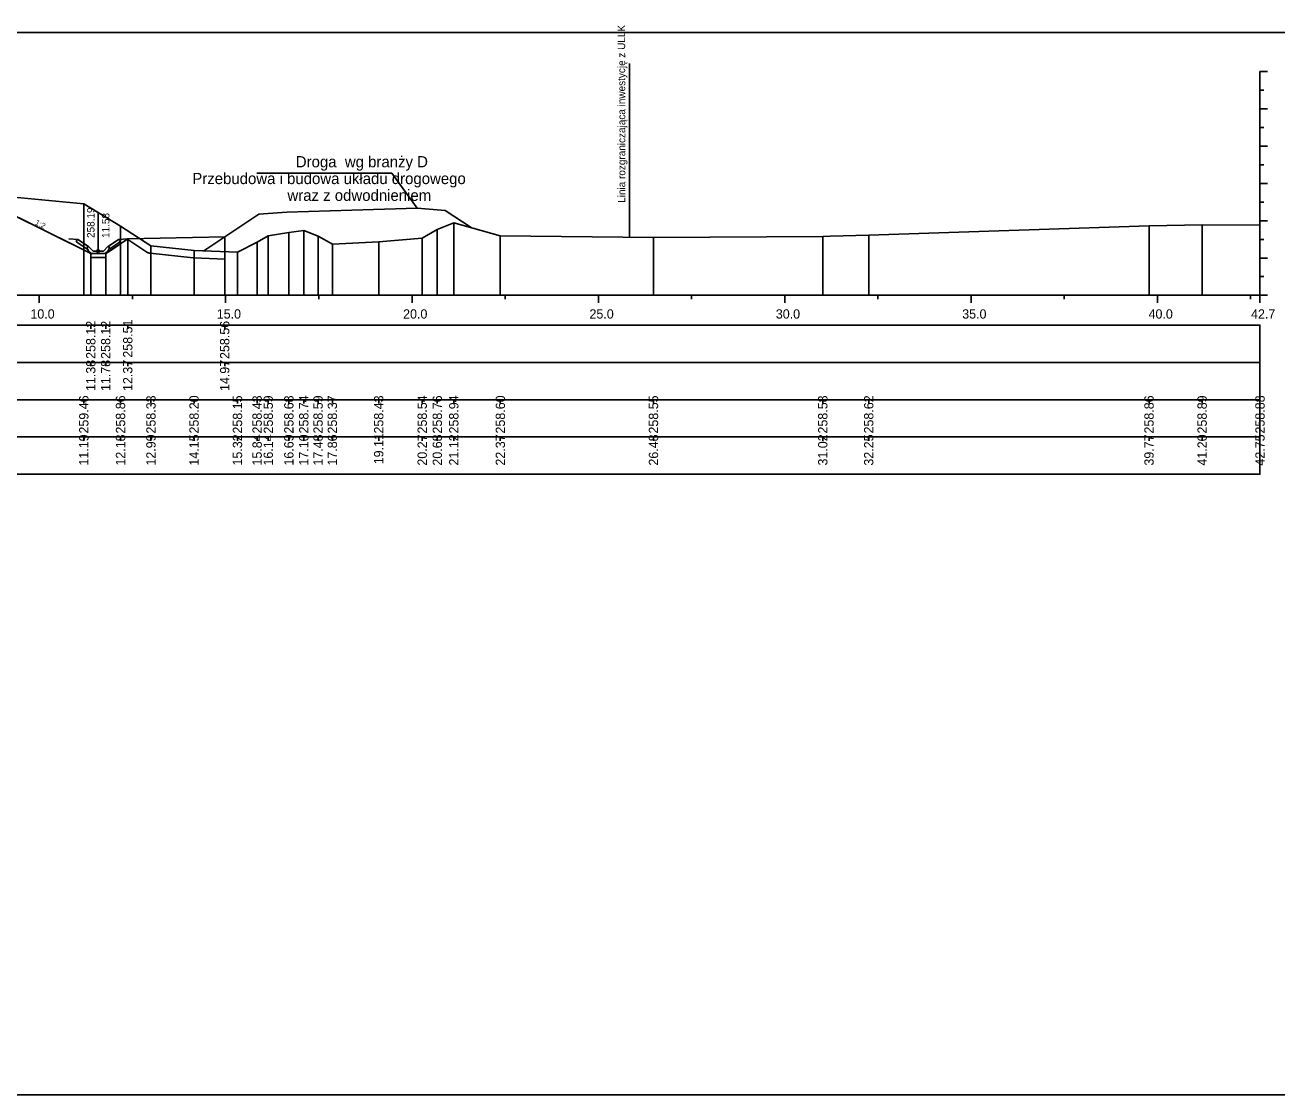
# Model space of a CAD drawing. Extents: x 6516023 to 6560129, y 5513077 to 5529206.
# Drawn here: x 6517319.83 to 6517353.42, y 5514551.66 to 5514580.36 of the extents above; entities that cross this region are included whole.
import ezdxf

# ---------------------------------------------------------------- set-up
doc = ezdxf.new("R2010")
doc.units = 0
for name, color, linetype in [('IR_default', 7, 'Continuous'), ('TOR_PRZEK_P-inne branze', 7, 'Continuous'), ('TOR_PRZEK_P-odwodnienie', 7, 'Continuous'), ('TOR_PRZEK_P-opisy', 7, 'Continuous'), ('TOR_PRZEK_P-tabelka istniejace', 7, 'Continuous'), ('TOR_PRZEK_P-tabelka projektowane', 7, 'Continuous'), ('TOR_PRZEK_P-teren istniejacy', 7, 'Continuous'), ('TOR_PRZEK_P-uklad odniesienia', 7, 'Continuous'), ('TOR_PRZEK_P-warstwa ochronna II', 7, 'Continuous'), ('TOR_PS_T-granica PKP-projektowana', 7, 'Continuous'), ('TOR_PS_T-skarpy projektowane', 7, 'Continuous'), ('TOR_RAMKI-ramka+tabelka 1', 7, 'Continuous')]:
    doc.layers.add(name, color=color, linetype=linetype)

msp = doc.modelspace()

# ---------------------------------------------------------------- linework, layer by layer
at = {"layer": 'IR_default'}
msp.add_lwpolyline([(6517319.433, 5514575.304), (6517319.873, 5514575.084), (6517321.594, 5514574.224), (6517321.676, 5514574.224), (6517321.994, 5514574.224), (6517322.114, 5514574.303), (6517322.586, 5514574.618), (6517325.187, 5514574.67)], dxfattribs=at)
at = {"layer": 'TOR_PRZEK_P-inne branze'}
for p, q in [((6517329.675, 5514576.379), (6517326.051, 5514576.379)), ((6517330.351, 5514575.444), (6517329.675, 5514576.379))]:
    msp.add_line(p, q, dxfattribs=at)
msp.add_lwpolyline([(6517324.626, 5514574.296), (6517326.101, 5514575.279), (6517326.851, 5514575.339), (6517328.601, 5514575.392), (6517330.351, 5514575.444), (6517331.101, 5514575.384), (6517331.796, 5514574.921)], dxfattribs=at)
at = {"layer": 'TOR_PRZEK_P-odwodnienie'}
for p, q in [((6517321.794, 5514574.294), (6517321.794, 5514575.338)), ((6517321.485, 5514574.353), (6517321.224, 5514574.527)), ((6517321.53, 5514574.419), (6517321.249, 5514574.606)), ((6517321.496, 5514574.369), (6517321.485, 5514574.353)), ((6517321.487, 5514574.389), (6517321.534, 5514574.413)), ((6517321.53, 5514574.419), (6517321.521, 5514574.407)), ((6517321.654, 5514574.294), (6517321.534, 5514574.413)), ((6517321.934, 5514574.294), (6517322.054, 5514574.413)), ((6517322.054, 5514574.413), (6517322.102, 5514574.389)), ((6517322.059, 5514574.419), (6517322.339, 5514574.606)), ((6517322.059, 5514574.419), (6517322.067, 5514574.407)), ((6517322.092, 5514574.369), (6517322.103, 5514574.353)), ((6517322.103, 5514574.353), (6517322.364, 5514574.527)), ((6517321.604, 5514574.224), (6517321.984, 5514574.224)), ((6517321.654, 5514574.294), (6517321.934, 5514574.294))]:
    msp.add_line(p, q, dxfattribs=at)
for points in [[(6517321.003, 5514574.618), (6517321.249, 5514574.606)], [(6517321.199, 5514574.58), (6517321.249, 5514574.606)], [(6517321.199, 5514574.58), (6517321.224, 5514574.527)], [(6517321.521, 5514574.407), (6517321.486, 5514574.388)], [(6517321.486, 5514574.388), (6517321.496, 5514574.369)], [(6517321.534, 5514574.294), (6517321.487, 5514574.389)], [(6517322.054, 5514574.294), (6517322.102, 5514574.389)], [(6517322.067, 5514574.407), (6517322.102, 5514574.388)], [(6517322.102, 5514574.388), (6517322.092, 5514574.369)], [(6517322.586, 5514574.618), (6517322.339, 5514574.606)], [(6517322.389, 5514574.58), (6517322.339, 5514574.606)], [(6517322.389, 5514574.58), (6517322.364, 5514574.527)], [(6517321.604, 5514574.224), (6517321.534, 5514574.294)], [(6517321.594, 5514574.224), (6517321.594, 5514574.224), (6517321.594, 5514574.224), (6517321.594, 5514574.223), (6517321.594, 5514574.224), (6517321.595, 5514574.223), (6517321.594, 5514574.224), (6517321.595, 5514574.224)], [(6517321.594, 5514574.223), (6517321.594, 5514574.224), (6517321.594, 5514574.223), (6517321.594, 5514574.223), (6517321.594, 5514574.223), (6517321.595, 5514574.223), (6517321.594, 5514574.223), (6517321.595, 5514574.224)], [(6517321.994, 5514574.224), (6517321.594, 5514574.224), (6517321.594, 5514574.124), (6517321.994, 5514574.124), (6517321.994, 5514574.224)], [(6517321.984, 5514574.224), (6517322.054, 5514574.294)], [(6517321.994, 5514574.224), (6517321.994, 5514574.224), (6517321.994, 5514574.224), (6517321.994, 5514574.223), (6517321.994, 5514574.224), (6517321.995, 5514574.223), (6517321.994, 5514574.224), (6517321.995, 5514574.224)], [(6517321.994, 5514574.223), (6517321.994, 5514574.224), (6517321.994, 5514574.223), (6517321.994, 5514574.223), (6517321.994, 5514574.223), (6517321.995, 5514574.223), (6517321.994, 5514574.223), (6517321.995, 5514574.224)]]:
    msp.add_lwpolyline(points, dxfattribs=at)
msp.add_circle((6517321.794, 5514574.294), 0.035, dxfattribs=at)
at = {"layer": 'TOR_PRZEK_P-tabelka istniejace'}
for p, q in [((6517321.407, 5514570.206), (6517321.407, 5514570.306)), ((6517322.392, 5514570.206), (6517322.392, 5514570.306)), ((6517323.208, 5514570.206), (6517323.208, 5514570.306)), ((6517324.365, 5514570.206), (6517324.365, 5514570.306)), ((6517325.53, 5514570.206), (6517325.53, 5514570.306)), ((6517326.057, 5514570.206), (6517326.057, 5514570.306)), ((6517326.356, 5514570.206), (6517326.356, 5514570.306)), ((6517326.908, 5514570.206), (6517326.908, 5514570.306)), ((6517327.309, 5514570.206), (6517327.309, 5514570.306)), ((6517327.692, 5514570.206), (6517327.692, 5514570.306)), ((6517328.075, 5514570.206), (6517328.075, 5514570.306)), ((6517329.319, 5514570.206), (6517329.319, 5514570.306)), ((6517330.486, 5514570.206), (6517330.486, 5514570.306)), ((6517330.891, 5514570.206), (6517330.891, 5514570.306)), ((6517331.334, 5514570.206), (6517331.334, 5514570.306)), ((6517332.582, 5514570.206), (6517332.582, 5514570.306)), ((6517336.691, 5514570.206), (6517336.691, 5514570.306)), ((6517341.233, 5514570.206), (6517341.233, 5514570.306)), ((6517342.466, 5514570.206), (6517342.466, 5514570.306)), ((6517349.986, 5514570.206), (6517349.986, 5514570.306)), ((6517351.411, 5514570.206), (6517351.411, 5514570.306)), ((6517352.963, 5514570.206), (6517352.963, 5514570.306)), ((6517269.163, 5514569.306), (6517352.963, 5514569.306)), ((6517321.407, 5514569.206), (6517321.407, 5514569.306)), ((6517322.392, 5514569.206), (6517322.392, 5514569.306)), ((6517323.208, 5514569.206), (6517323.208, 5514569.306)), ((6517324.365, 5514569.206), (6517324.365, 5514569.306)), ((6517325.53, 5514569.206), (6517325.53, 5514569.306)), ((6517326.057, 5514569.206), (6517326.057, 5514569.306)), ((6517326.356, 5514569.206), (6517326.356, 5514569.306)), ((6517326.908, 5514569.206), (6517326.908, 5514569.306)), ((6517327.309, 5514569.206), (6517327.309, 5514569.306)), ((6517327.692, 5514569.206), (6517327.692, 5514569.306)), ((6517328.075, 5514569.206), (6517328.075, 5514569.306)), ((6517329.319, 5514569.206), (6517329.319, 5514569.306)), ((6517330.486, 5514569.206), (6517330.486, 5514569.306)), ((6517330.891, 5514569.206), (6517330.891, 5514569.306)), ((6517331.334, 5514569.206), (6517331.334, 5514569.306)), ((6517332.582, 5514569.206), (6517332.582, 5514569.306)), ((6517336.691, 5514569.206), (6517336.691, 5514569.306)), ((6517341.233, 5514569.206), (6517341.233, 5514569.306)), ((6517342.466, 5514569.206), (6517342.466, 5514569.306)), ((6517349.986, 5514569.206), (6517349.986, 5514569.306)), ((6517351.411, 5514569.206), (6517351.411, 5514569.306)), ((6517352.963, 5514569.206), (6517352.963, 5514569.306))]:
    msp.add_line(p, q, dxfattribs=at)
for points in [[(6517321.407, 5514575.562), (6517321.407, 5514573.306), (6517321.407, 5514573.176), (6517321.407, 5514573.106)], [(6517331.334, 5514575.048), (6517331.334, 5514573.306), (6517331.334, 5514573.176), (6517331.334, 5514573.106)], [(6517351.411, 5514574.998), (6517351.411, 5514573.306), (6517351.411, 5514573.176), (6517351.411, 5514573.106)], [(6517352.963, 5514574.983), (6517352.963, 5514573.306), (6517352.963, 5514573.176), (6517352.963, 5514573.106)], [(6517322.392, 5514574.965), (6517322.392, 5514573.306), (6517322.392, 5514573.176), (6517322.392, 5514573.106)], [(6517326.356, 5514574.698), (6517326.356, 5514573.306), (6517326.356, 5514573.176), (6517326.356, 5514573.106)], [(6517326.908, 5514574.787), (6517326.908, 5514573.306), (6517326.908, 5514573.176), (6517326.908, 5514573.106)], [(6517327.309, 5514574.844), (6517327.309, 5514573.306), (6517327.309, 5514573.176), (6517327.309, 5514573.106)], [(6517327.692, 5514574.694), (6517327.692, 5514573.306), (6517327.692, 5514573.176), (6517327.692, 5514573.106)], [(6517330.891, 5514574.868), (6517330.891, 5514573.306), (6517330.891, 5514573.176), (6517330.891, 5514573.106)], [(6517332.582, 5514574.705), (6517332.582, 5514573.306), (6517332.582, 5514573.176), (6517332.582, 5514573.106)], [(6517336.691, 5514574.658), (6517336.691, 5514573.306), (6517336.691, 5514573.176), (6517336.691, 5514573.106)], [(6517341.233, 5514574.687), (6517341.233, 5514573.306), (6517341.233, 5514573.176), (6517341.233, 5514573.106)], [(6517342.466, 5514574.723), (6517342.466, 5514573.306), (6517342.466, 5514573.176), (6517342.466, 5514573.106)], [(6517349.986, 5514574.967), (6517349.986, 5514573.306), (6517349.986, 5514573.176), (6517349.986, 5514573.106)], [(6517323.208, 5514574.433), (6517323.208, 5514573.306), (6517323.208, 5514573.176), (6517323.208, 5514573.106)], [(6517326.057, 5514574.535), (6517326.057, 5514573.306), (6517326.057, 5514573.176), (6517326.057, 5514573.106)], [(6517328.075, 5514574.481), (6517328.075, 5514573.306), (6517328.075, 5514573.176), (6517328.075, 5514573.106)], [(6517329.319, 5514574.536), (6517329.319, 5514573.306), (6517329.319, 5514573.176), (6517329.319, 5514573.106)], [(6517330.486, 5514574.643), (6517330.486, 5514573.306), (6517330.486, 5514573.176), (6517330.486, 5514573.106)], [(6517324.365, 5514574.307), (6517324.365, 5514573.306), (6517324.365, 5514573.176), (6517324.365, 5514573.106)], [(6517325.53, 5514574.259), (6517325.53, 5514573.306), (6517325.53, 5514573.176), (6517325.53, 5514573.106)]]:
    msp.add_lwpolyline(points, dxfattribs=at)
msp.add_lwpolyline([(6517269.163, 5514570.306), (6517269.163, 5514568.306), (6517352.963, 5514568.306), (6517352.963, 5514570.306)], close=True, dxfattribs=at)
at = {"layer": 'TOR_PRZEK_P-tabelka projektowane'}
for p, q in [((6517321.594, 5514572.206), (6517321.594, 5514572.306)), ((6517321.994, 5514572.206), (6517321.994, 5514572.306)), ((6517322.586, 5514572.206), (6517322.586, 5514572.306)), ((6517325.187, 5514572.206), (6517325.187, 5514572.306)), ((6517269.163, 5514571.306), (6517352.963, 5514571.306)), ((6517321.594, 5514571.206), (6517321.594, 5514571.306)), ((6517321.994, 5514571.206), (6517321.994, 5514571.306)), ((6517322.586, 5514571.206), (6517322.586, 5514571.306)), ((6517325.187, 5514571.206), (6517325.187, 5514571.306))]:
    msp.add_line(p, q, dxfattribs=at)
for points in [[(6517325.187, 5514574.67), (6517325.187, 5514573.306), (6517325.187, 5514573.176), (6517325.187, 5514573.106)], [(6517322.586, 5514574.618), (6517322.586, 5514573.306), (6517322.586, 5514573.176), (6517322.586, 5514573.106)], [(6517321.594, 5514574.223), (6517321.594, 5514573.306), (6517321.594, 5514573.176), (6517321.594, 5514573.106)], [(6517321.994, 5514574.223), (6517321.994, 5514573.306), (6517321.994, 5514573.176), (6517321.994, 5514573.106)]]:
    msp.add_lwpolyline(points, dxfattribs=at)
msp.add_lwpolyline([(6517269.163, 5514572.306), (6517269.163, 5514570.306), (6517352.963, 5514570.306), (6517352.963, 5514572.306)], close=True, dxfattribs=at)
at = {"layer": 'TOR_PRZEK_P-teren istniejacy'}
msp.add_lwpolyline([(6517319.533, 5514575.742), (6517321.407, 5514575.562), (6517322.392, 5514574.965), (6517323.208, 5514574.433), (6517324.365, 5514574.307), (6517325.53, 5514574.259), (6517326.057, 5514574.535), (6517326.356, 5514574.698), (6517326.908, 5514574.787), (6517327.309, 5514574.844), (6517327.692, 5514574.694), (6517328.075, 5514574.481), (6517329.319, 5514574.536), (6517330.486, 5514574.643), (6517330.891, 5514574.868), (6517331.334, 5514575.048), (6517332.582, 5514574.705), (6517336.691, 5514574.658), (6517341.233, 5514574.687), (6517341.43, 5514574.688), (6517342.466, 5514574.723), (6517349.986, 5514574.967), (6517351.411, 5514574.998), (6517352.963, 5514574.983)], dxfattribs=at)
at = {"layer": 'TOR_PRZEK_P-uklad odniesienia'}
for p, q in [((6517352.963, 5514579.106), (6517352.963, 5514573.106)), ((6517353.163, 5514579.106), (6517352.963, 5514579.106)), ((6517353.063, 5514578.606), (6517352.963, 5514578.606)), ((6517353.163, 5514578.106), (6517352.963, 5514578.106)), ((6517353.063, 5514577.606), (6517352.963, 5514577.606)), ((6517353.163, 5514577.106), (6517352.963, 5514577.106)), ((6517353.063, 5514576.606), (6517352.963, 5514576.606)), ((6517353.163, 5514576.106), (6517352.963, 5514576.106)), ((6517353.063, 5514575.606), (6517352.963, 5514575.606)), ((6517353.163, 5514575.106), (6517352.963, 5514575.106)), ((6517353.063, 5514574.606), (6517352.963, 5514574.606)), ((6517353.163, 5514574.106), (6517352.963, 5514574.106)), ((6517353.063, 5514573.606), (6517352.963, 5514573.606)), ((6517272.963, 5514573.106), (6517352.963, 5514573.106)), ((6517320.213, 5514572.906), (6517320.213, 5514573.106)), ((6517322.713, 5514573.006), (6517322.713, 5514573.106)), ((6517325.213, 5514572.906), (6517325.213, 5514573.106)), ((6517327.713, 5514573.006), (6517327.713, 5514573.106)), ((6517330.213, 5514572.906), (6517330.213, 5514573.106)), ((6517332.713, 5514573.006), (6517332.713, 5514573.106)), ((6517335.213, 5514572.906), (6517335.213, 5514573.106)), ((6517337.713, 5514573.006), (6517337.713, 5514573.106)), ((6517340.213, 5514572.906), (6517340.213, 5514573.106)), ((6517342.713, 5514573.006), (6517342.713, 5514573.106)), ((6517345.213, 5514572.906), (6517345.213, 5514573.106)), ((6517347.713, 5514573.006), (6517347.713, 5514573.106)), ((6517350.213, 5514572.906), (6517350.213, 5514573.106)), ((6517352.713, 5514573.006), (6517352.713, 5514573.106)), ((6517352.963, 5514572.906), (6517352.963, 5514573.106)), ((6517353.163, 5514573.106), (6517352.963, 5514573.106))]:
    msp.add_line(p, q, dxfattribs=at)
at = {"layer": 'TOR_PRZEK_P-warstwa ochronna II'}
msp.add_lwpolyline([(6517319.432, 5514575.304), (6517321.594, 5514574.223), (6517321.994, 5514574.223), (6517322.586, 5514574.618), (6517325.187, 5514574.67)], dxfattribs=at)
at = {"layer": 'TOR_PS_T-granica PKP-projektowana'}
msp.add_line((6517336.045, 5514574.665), (6517336.045, 5514579.323), dxfattribs=at)
at = {"layer": 'TOR_PS_T-skarpy projektowane'}
for p, q in [((6517323.186, 5514574.234), (6517324.343, 5514574.108)), ((6517324.356, 5514574.107), (6517325.187, 5514574.073))]:
    msp.add_line(p, q, dxfattribs=at)
msp.add_lwpolyline([(6517322.559, 5514574.617), (6517323.099, 5514574.265)], dxfattribs=at)
for centre, start, end in [((6517323.208, 5514574.433), 236.8919, 263.7892), ((6517324.365, 5514574.307), 263.7892, 267.6683)]:
    msp.add_arc(centre, 0.2, start, end, dxfattribs=at)
at = {"layer": 'TOR_RAMKI-ramka+tabelka 1'}
msp.add_lwpolyline([(6517179.513, 5514580.156), (6517427.013, 5514580.156), (6517427.013, 5514551.656), (6517179.513, 5514551.656)], close=True, dxfattribs=at)

# ---------------------------------------------------------------- texts
at = {"layer": 'TOR_PRZEK_P-inne branze'}
for s, p in [('Droga  wg branży D', (6517327.095, 5514576.539)), ('Przebudowa i budowa układu drogowego', (6517324.318, 5514576.089)), ('wraz z odwodnieniem ', (6517326.87, 5514575.639))]:
    msp.add_text(s, height=0.3, dxfattribs=at).set_placement(p)
at = {"layer": 'TOR_PRZEK_P-odwodnienie'}
for s, p in [('258.19', (6517321.694, 5514574.644)), ('11.58', (6517322.094, 5514574.644))]:
    msp.add_text(s, height=0.2, rotation=90, dxfattribs=at).set_placement(p)
at = {"layer": 'TOR_PRZEK_P-opisy'}
msp.add_text('1:2', height=0.15, rotation=332.9299, dxfattribs=at).set_placement((6517320.085, 5514575.012))
at = {"layer": 'TOR_PRZEK_P-tabelka istniejace'}
for s, p in [('259.46', (6517321.532, 5514569.398)), ('258.86', (6517322.517, 5514569.398)), ('258.33', (6517323.333, 5514569.398)), ('258.20', (6517324.49, 5514569.398)), ('258.15', (6517325.655, 5514569.397)), ('258.43', (6517326.182, 5514569.398)), ('258.59', (6517326.481, 5514569.398)), ('258.68', (6517327.033, 5514569.398)), ('258.74', (6517327.434, 5514569.399)), ('258.59', (6517327.817, 5514569.398)), ('258.37', (6517328.2, 5514569.398)), ('258.43', (6517329.444, 5514569.398)), ('258.54', (6517330.611, 5514569.399)), ('258.76', (6517331.016, 5514569.398)), ('258.94', (6517331.459, 5514569.399)), ('258.60', (6517332.707, 5514569.398)), ('258.55', (6517336.816, 5514569.397)), ('258.58', (6517341.358, 5514569.398)), ('258.62', (6517342.591, 5514569.4)), ('258.86', (6517350.111, 5514569.398)), ('258.89', (6517351.536, 5514569.398)), ('258.88', (6517353.088, 5514569.398)), ('11.19', (6517321.532, 5514568.538)), ('12.18', (6517322.517, 5514568.538)), ('12.99', (6517323.333, 5514568.538)), ('14.15', (6517324.49, 5514568.537)), ('15.32', (6517325.655, 5514568.54)), ('15.84', (6517326.182, 5514568.539)), ('16.14', (6517326.481, 5514568.539)), ('16.69', (6517327.033, 5514568.538)), ('17.10', (6517327.434, 5514568.538)), ('17.48', (6517327.817, 5514568.538)), ('17.86', (6517328.2, 5514568.538)), ('19.11', (6517329.444, 5514568.573)), ('20.27', (6517330.611, 5514568.538)), ('20.68', (6517331.016, 5514568.538)), ('21.12', (6517331.459, 5514568.54)), ('22.37', (6517332.707, 5514568.538)), ('26.48', (6517336.816, 5514568.538)), ('31.02', (6517341.358, 5514568.54)), ('32.25', (6517342.591, 5514568.537)), ('39.77', (6517350.111, 5514568.538)), ('41.20', (6517351.536, 5514568.538)), ('42.75', (6517353.088, 5514568.537))]:
    msp.add_text(s, height=0.25, rotation=90, dxfattribs=at).set_placement(p)
at = {"layer": 'TOR_PRZEK_P-tabelka projektowane'}
for s, p in [('258.12', (6517321.719, 5514571.4)), ('258.12', (6517322.119, 5514571.4)), ('258.51', (6517322.711, 5514571.433)), ('258.56', (6517325.312, 5514571.398)), ('11.38', (6517321.719, 5514570.538)), ('11.78', (6517322.119, 5514570.538)), ('12.37', (6517322.711, 5514570.538)), ('14.97', (6517325.312, 5514570.538))]:
    msp.add_text(s, height=0.25, rotation=90, dxfattribs=at).set_placement(p)
at = {"layer": 'TOR_PRZEK_P-uklad odniesienia'}
for s, p in [('10.0', (6517319.974, 5514572.481)), ('15.0', (6517324.974, 5514572.481)), ('20.0', (6517329.974, 5514572.481)), ('25.0', (6517334.974, 5514572.481)), ('30.0', (6517339.974, 5514572.481)), ('35.0', (6517344.974, 5514572.481)), ('40.0', (6517349.974, 5514572.481)), ('42.7', (6517352.724, 5514572.481))]:
    msp.add_text(s, height=0.25, dxfattribs=at).set_placement(p)
at = {"layer": 'TOR_PS_T-granica PKP-projektowana'}
msp.add_text('Linia rozgraniczająca inwestycję z ULLK', height=0.2, rotation=90.0511, dxfattribs=at).set_placement((6517335.935, 5514575.587))

doc.saveas('drawing.dxf')
